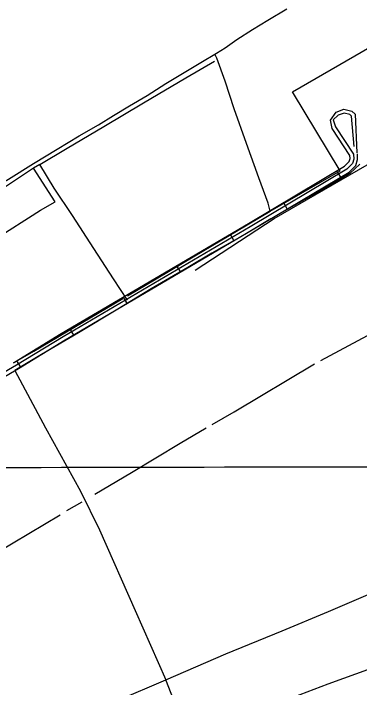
# Model space of a CAD drawing. Extents: x 3329332 to 3367211, y 631066 to 656469.
# Drawn here: x 3355862 to 3357257, y 641662 to 644377 of the extents above; entities that cross this region are included whole.
import ezdxf

# ---------------------------------------------------------------- set-up
doc = ezdxf.new("R2010")
doc.units = 0
for name, color, linetype in [('V-DTCH-CNTR', 7, 'Continuous'), ('V-GRID-MAJR', 7, 'Continuous'), ('V-ROAD-CNTR', 7, 'Continuous'), ('V-TOPO-SHOR', 7, 'Continuous')]:
    doc.layers.add(name, color=color, linetype=linetype)

msp = doc.modelspace()

# ---------------------------------------------------------------- linework, layer by layer
at = {"layer": 'V-DTCH-CNTR'}
for points in [[(3355967.7, 643769.2), (3356078, 643834.7), (3356225.8, 643922.2), (3356386.4, 644017.5), (3356556.7, 644118.1), (3356672, 644185.8)], [(3357258.3, 643769.9), (3357218.2, 643733.5), (3357136.3, 643684.3), (3356992.7, 643604), (3356898.9, 643550.9), (3356800.5, 643490.7), (3356661.5, 643411.7), (3356564.9, 643354.1), (3356416.5, 643267.8), (3356282.9, 643186.7), (3356124.4, 643090.9), (3355974.3, 643004.3), (3355866.7, 642939.6), (3355990.7, 642708.3), (3356132.4, 642452.7), (3356208.8, 642297.8), (3356352.9, 641972.5), (3356475.6, 641693.5)], [(3356321.5, 643222.7), (3356265.1, 643308.9), (3356186.2, 643431.2), (3356099.8, 643563.1), (3356025.8, 643674), (3355967.7, 643769.2), (3355942.8, 643754.1)], [(3355666.5, 643391.5), (3355780.1, 643464.1), (3355970.6, 643584.8), (3356029.1, 643619), (3355942.8, 643754.1), (3355821.4, 643673.9), (3355706.4, 643602.9)], [(3355689.4, 641357.8), (3355695.4, 641360.5), (3355838.1, 641423.5), (3356049.4, 641516.1), (3356281.1, 641610.7), (3356475.6, 641693.5), (3356718.2, 641798), (3356944.4, 641890.8), (3357131.4, 641968), (3357366.9, 642069.8), (3357547.9, 642139.4), (3357557, 641943.7), (3357555, 641730), (3357514.7, 641729.4), (3357487.6, 641808.2), (3357303.9, 641739), (3357129.4, 641675.6), (3356959.4, 641612.1), (3356761.6, 641542.7), (3356562.1, 641473), (3356475.6, 641693.5)]]:
    msp.add_lwpolyline(points, dxfattribs=at)
at = {"layer": 'V-GRID-MAJR'}
msp.add_spline([(3333447.6, 642509.3), (3338709, 642517.4), (3343970.4, 642526.2), (3349231.8, 642535.7), (3354493.2, 642546.1), (3359754.7, 642557.2), (3365016.1, 642569)], degree=3, dxfattribs=at)
at = {"layer": 'V-ROAD-CNTR'}
for p, q in [((3357164.4, 643743.7), (3357179.8, 643718)), ((3356949.8, 643615.6), (3356965.1, 643589.8)), ((3356734.9, 643488), (3356750.1, 643462.1)), ((3356519.3, 643361.4), (3356534.5, 643335.5)), ((3356303.7, 643234.8), (3356318.9, 643208.9)), ((3356088.2, 643108.2), (3356103.4, 643082.3)), ((3355874.4, 642978.1), (3355890, 642952.5))]:
    msp.add_line(p, q, dxfattribs=at)
for points in [[(3355863.1, 642971.3), (3355866.4, 642973.2), (3356054.2, 643088.2), (3356808.6, 643531.3), (3357196.4, 643762.8), (3357215.2, 643780.6), (3357218.5, 643793), (3357218.2, 643805.9), (3357146.8, 643913.6), (3357139.9, 643947.8), (3357162, 643980.4), (3357194, 643992), (3357225.8, 643983.8), (3357238.6, 643971.3), (3357246.4, 643815.8)], [(3357235.6, 643841.9), (3357224.2, 643964.4), (3357218.2, 643970.2), (3357194.7, 643976.3), (3357170, 643967.3), (3357150, 643948.8), (3357160.3, 643920.3), (3357233, 643810.6), (3357233.6, 643791.2), (3357228.6, 643772.6), (3357205.5, 643750.8), (3356816.3, 643518.4), (3356061.9, 643075.4), (3355874.1, 642960.3), (3355659.3, 642835.4), (3355067.8, 642492.9), (3354651, 642247.2), (3354282.2, 642035.1), (3353973.9, 641845.1), (3353893.7, 641811.3)], [(3353899.5, 641797.4), (3353980.8, 641831.7), (3354289.8, 642022.2), (3354658.5, 642234.3), (3355075.4, 642480), (3355666.9, 642822.4), (3355881.8, 642947.5), (3356069.6, 643062.5), (3356823.9, 643505.5), (3357214.6, 643738.7), (3357242, 643764.6), (3357248.6, 643789.5), (3357248, 643811.6)]]:
    msp.add_lwpolyline(points, dxfattribs=at)
at = {"layer": 'V-TOPO-SHOR'}
for p, q in [((3356076.6, 642375), (3356138.6, 642410)), ((3355676.2, 642136.1), (3356049.7, 642357.8))]:
    msp.add_line(p, q, dxfattribs=at)
for points in [[(3356897.1, 643581.4), (3357179.3, 643743.8), (3356986.4, 644062.3), (3357670.3, 644457.5)], [(3355942.7, 643773.6), (3356038.2, 643830.9), (3356126.9, 643884), (3356204.6, 643928.3), (3356264.6, 643965.9), (3356329.3, 644005.5), (3356400.5, 644046.4), (3356476.1, 644095.1), (3356616.3, 644179.5), (3356680.7, 644218), (3356715.2, 644238.5), (3356762.2, 644272.7), (3356825.4, 644312.4), (3356886.9, 644351), (3356963.9, 644396.1)], [(3356322, 643239.7), (3356437.3, 643309.1), (3356592.4, 643400.9), (3356760.7, 643500.8), (3356897.1, 643581.4), (3356887.9, 643613.6), (3356850.3, 643714.9), (3356801.4, 643853.5), (3356751.5, 643993), (3356714.5, 644104.5), (3356680.9, 644197), (3356674, 644214)], [(3356593.8, 643344), (3356912.3, 643551), (3357418.3, 643842.7)], [(3355671.4, 643612.4), (3355841, 643710.4), (3355942.7, 643773.6)], [(3357101.2, 642979.3), (3357534.3, 643211.4), (3357680, 643287.9)], [(3355862.2, 642970.2), (3355944.2, 643017.4), (3356302.8, 643228.9)], [(3356663.1, 642721.4), (3356752, 642772.3), (3357075, 642965.9)], [(3356189.2, 642441.3), (3356337.5, 642528.5), (3356533.9, 642647.2), (3356638.8, 642707.9)]]:
    msp.add_lwpolyline(points, dxfattribs=at)

doc.saveas('drawing.dxf')
